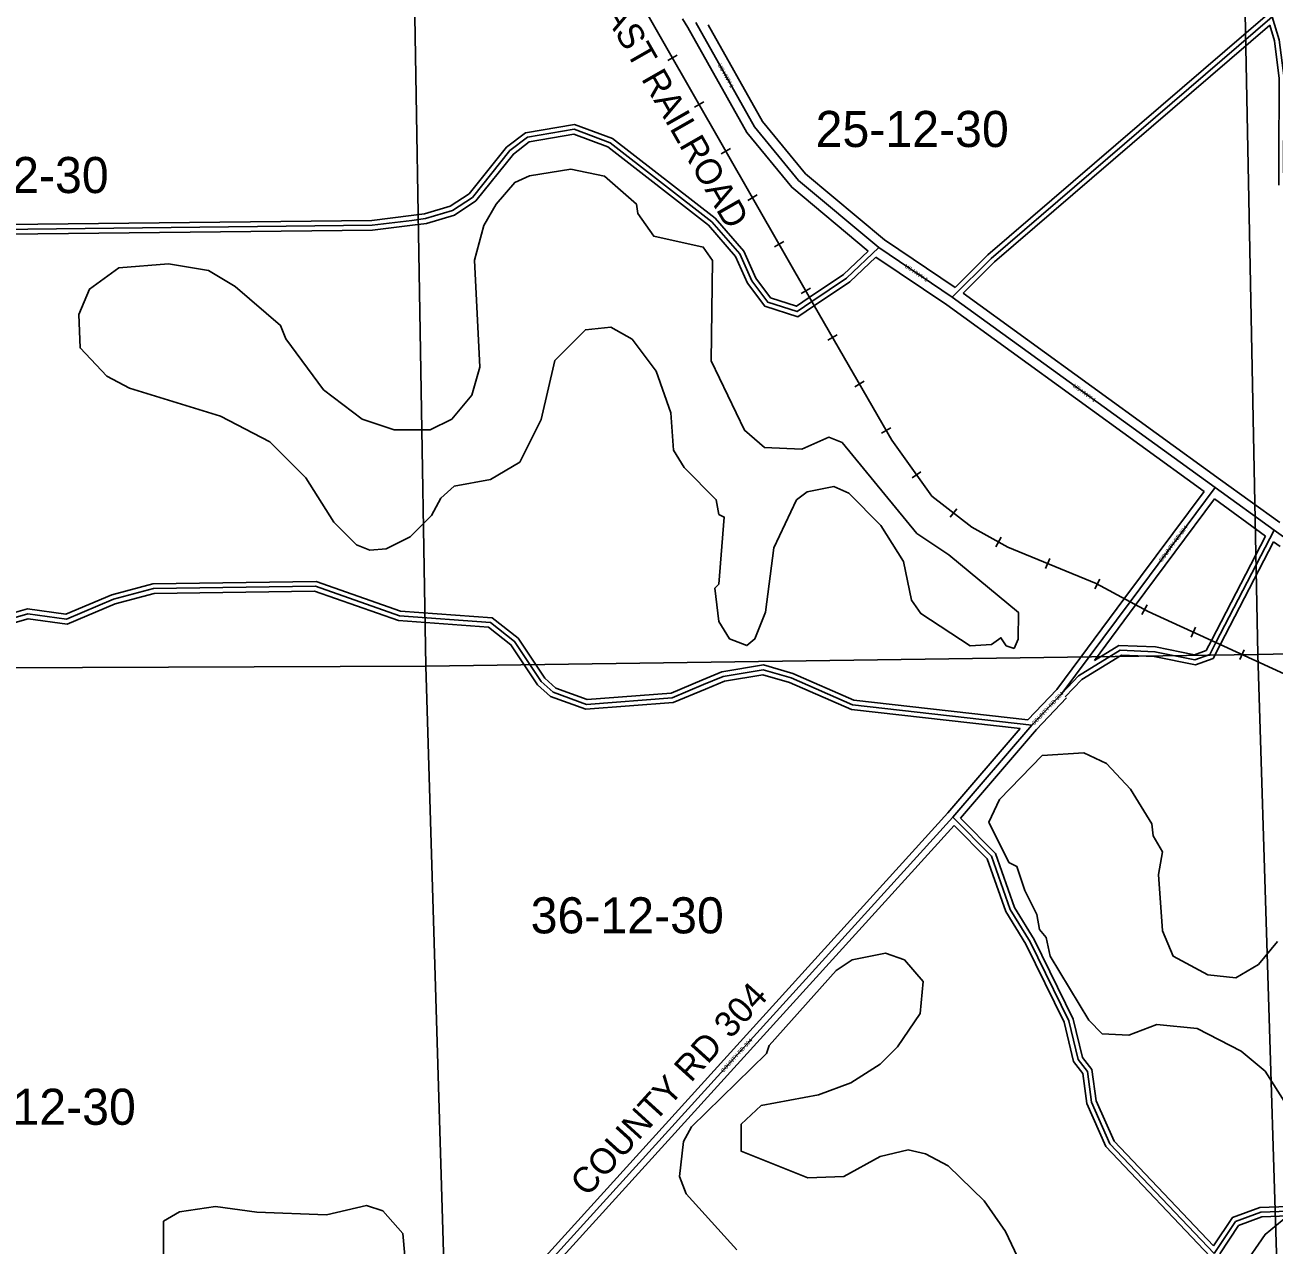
# Model space of a CAD drawing. Extents: x 457167 to 656239, y 1787309 to 1969297.
# Drawn here: x 577714 to 585508, y 1847016 to 1854628 of the extents above; entities that cross this region are included whole.
import ezdxf

# ---------------------------------------------------------------- set-up
doc = ezdxf.new("R2010")
doc.units = 0
for name, color, linetype in [('Level 1', 7, 'Continuous'), ('Level 13', 7, 'Continuous'), ('Level 14', 7, 'Continuous'), ('Level 2', 7, 'Continuous'), ('Level 22', 7, 'Continuous'), ('Level 23', 7, 'Continuous'), ('Level 28', 7, 'Continuous'), ('Level 31', 7, 'Continuous'), ('Level 32', 7, 'Continuous'), ('Level 34', 7, 'Continuous'), ('Level 37', 7, 'Continuous'), ('Level 51', 7, 'Continuous'), ('Level 7', 7, 'Continuous')]:
    doc.layers.add(name, color=color, linetype=linetype)

msp = doc.modelspace()

# ---------------------------------------------------------------- linework, layer by layer
at = {"layer": 'Level 1'}
for p, q in [((585296.379, 1856013.146), (585401.884, 1850703.736)), ((580124.61, 1855866.785), (580212.562, 1850631.634)), ((590715.466, 1850807.134), (585401.884, 1850703.736)), ((585401.884, 1850703.736), (580212.562, 1850631.634)), ((585401.884, 1850703.736), (585565.762, 1845450.079)), ((580212.562, 1850631.634), (576649.213, 1850616.461)), ((580212.562, 1850631.634), (580372.404, 1845371.991))]:
    msp.add_line(p, q, dxfattribs=at)
at = {"layer": 'Level 13'}
for p, q in [((583495.921, 1852932.284), (583037.798, 1853241.541)), ((585134.39, 1851745.136), (583495.921, 1852932.284)), ((585502.536, 1851478.621), (585134.39, 1851745.136)), ((585575.975, 1851426.119), (585502.536, 1851478.621))]:
    msp.add_line(p, q, dxfattribs=at)
msp.add_lwpolyline([(583037.798, 1853241.541), (582538.194, 1853658.885), (582263.815, 1853992.88), (581898.075, 1854643.781)], dxfattribs=at)
at = {"layer": 'Level 14'}
for p, q in [((581846.445, 1854613.183), (581813.542, 1854665.893)), ((583513.883, 1852992.551), (583073.911, 1853289.556)), ((583461.525, 1852883.111), (583018.875, 1853181.922)), ((585169.595, 1851793.724), (583563.571, 1852957.362)), ((585066.188, 1851720.457), (583461.525, 1852883.111)), ((585537.721, 1851527.223), (585169.575, 1851793.738)), ((585450.066, 1851442.532), (585130.985, 1851673.526)), ((585540.985, 1851377.377), (585499.32, 1851407.164))]:
    msp.add_line(p, q, dxfattribs=at)
for points in [[(582971.001, 1853219.16), (582495.406, 1853616.446), (582214.095, 1853958.878), (581846.445, 1854613.182)], [(583073.911, 1853289.556), (582580.981, 1853701.323), (582313.533, 1854026.881), (581974.926, 1854629.495)]]:
    msp.add_lwpolyline(points, dxfattribs=at)
at = {"layer": 'Level 22'}
for p, q in [((584604.557, 1851032.71), (585134.39, 1851745.136)), ((584179.08, 1850460.814), (584604.557, 1851032.71)), ((583991.82, 1850263.726), (584179.08, 1850460.814)), ((583499.145, 1849689.421), (583991.82, 1850263.726)), ((580793.342, 1846709.406), (583499.145, 1849689.421))]:
    msp.add_line(p, q, dxfattribs=at)
at = {"layer": 'Level 23'}
for p, q in [((584572.46, 1851056.58), (585066.188, 1851720.457)), ((584636.654, 1851008.839), (585130.985, 1851673.528)), ((584148.425, 1850486.621), (584572.465, 1851056.586)), ((584382.417, 1850667.108), (584636.65, 1851008.833)), ((583967.913, 1850296.634), (584148.425, 1850486.621)), ((584021.519, 1850236.908), (584208.08, 1850433.261)), ((583469.152, 1849715.894), (583920.198, 1850241.67)), ((583547.047, 1849683.824), (584021.52, 1850236.908)), ((580763.465, 1846736.002), (583469.152, 1849715.894)), ((580823.22, 1846682.807), (583507.209, 1849638.796))]:
    msp.add_line(p, q, dxfattribs=at)
at = {"layer": 'Level 31'}
for p, q in [((585139.868, 1850778.233), (585502.536, 1851478.621)), ((585101.205, 1850703.763), (585139.868, 1850778.233))]:
    msp.add_line(p, q, dxfattribs=at)
for points in [[(583495.921, 1852932.284), (583738.012, 1853173.626), (585491.101, 1854679.682)], [(585491.101, 1854679.682), (585535.077, 1854536.328), (585564.546, 1854297.004), (585561.335, 1853778.472), (585562.965, 1853630.836)], [(582620.744, 1852904.188), (582528.62, 1852842.189), (582345.371, 1852900.734), (582245.677, 1853034.385), (582170.88, 1853201.076), (581996.192, 1853401.421), (581363.37, 1853894.319), (581138.478, 1853978.043), (580846.466, 1853928.453), (580738.064, 1853845.401), (580504.133, 1853553.881), (580378.858, 1853470.865), (580212.265, 1853421.024), (580126.611, 1853410.29)], [(580126.611, 1853410.29), (579878.563, 1853379.89), (576655.037, 1853343.376)], [(583037.798, 1853241.541), (582837.504, 1853049.94), (582620.744, 1852904.188)], [(581945.556, 1850516.114), (581749.6, 1850434.325), (581215.94, 1850393.216), (581007.565, 1850468.544), (580932.885, 1850535.604), (580766.569, 1850785.754), (580616.54, 1850902.785), (580049.629, 1850945.395), (579525.034, 1851129.742), (578516.128, 1851114.746), (578266.078, 1851048.361), (577973.882, 1850923.885), (577732.318, 1850957.485), (577323.617, 1850841.26), (576749.651, 1850858.846)], [(584179.08, 1850460.814), (584284.037, 1850571.881), (584542.85, 1850729.925)], [(584542.85, 1850729.925), (584759.319, 1850721.145), (585009.454, 1850670.848), (585101.205, 1850703.763)], [(583991.82, 1850263.726), (582874.928, 1850390.636), (582491.631, 1850557.936), (582316.632, 1850608.465), (582066.635, 1850567.144), (581945.556, 1850516.114)], [(585128.467, 1846969.231), (584479.308, 1847653.737), (584363.277, 1847912.502), (584338.495, 1848104.182), (584280.056, 1848179.203), (584222.26, 1848421.129), (583981.245, 1848913.224), (583856.512, 1849113.826), (583740.316, 1849447.137), (583499.145, 1849689.421)], [(585872.309, 1847009.636), (585762.256, 1847068.388), (585645.722, 1847235.151), (585592.229, 1847233.435), (585420.605, 1847227.216), (585262.254, 1847168.972), (585128.467, 1846969.231)]]:
    msp.add_lwpolyline(points, dxfattribs=at)
at = {"layer": 'Level 32'}
for p, q in [((585113.228, 1850792.027), (585450.066, 1851442.532)), ((585166.51, 1850764.438), (585499.32, 1851407.165)), ((584382.417, 1850667.108), (584534.979, 1850760.269)), ((585080.001, 1850728.028), (585113.243, 1850792.056)), ((585122.41, 1850679.496), (585166.495, 1850764.409))]:
    msp.add_line(p, q, dxfattribs=at)
for points in [[(583513.883, 1852992.551), (583717.619, 1853195.658), (585461.458, 1854693.765)], [(583563.571, 1852957.362), (583758.405, 1853151.595), (585475.869, 1854627.044)], [(585475.869, 1854627.044), (585505.624, 1854530.048), (585534.535, 1854295.256), (585531.334, 1853778.4), (585532.966, 1853630.504)], [(582603.993, 1852929.076), (582523.918, 1852875.186), (582363.665, 1852926.384), (582271.697, 1853049.678), (582196.424, 1853217.429), (582016.905, 1853423.314), (581378.164, 1853920.823), (581141.396, 1854008.969), (580834.119, 1853956.786), (580716.938, 1853867.008), (580483.661, 1853576.306), (580365.995, 1853498.331), (580206.059, 1853450.481), (580122.88, 1853440.058)], [(582637.494, 1852879.3), (582533.324, 1852809.192), (582327.077, 1852875.085), (582219.657, 1853019.092), (582145.335, 1853184.723), (581975.479, 1853379.528), (581348.577, 1853867.814), (581135.56, 1853947.118), (580858.815, 1853900.12), (580759.19, 1853823.794), (580524.604, 1853531.457), (580391.72, 1853443.398), (580218.472, 1853391.566), (580130.341, 1853380.522)], [(580122.88, 1853440.058), (579876.562, 1853409.87), (576655.101, 1853373.378)], [(580130.26, 1853380.512), (579880.565, 1853349.911), (576655.212, 1853313.375), (576654.972, 1853313.374)], [(582971.001, 1853219.16), (582818.626, 1853073.398), (582604.003, 1852929.084)], [(583018.875, 1853181.922), (582856.38, 1853026.481), (582637.484, 1852879.292)], [(581933.905, 1850543.759), (581742.492, 1850463.867), (581220.07, 1850423.622), (581023.26, 1850494.77), (580955.76, 1850555.382), (580788.857, 1850806.416), (580627.838, 1850932.021), (580055.833, 1850975.014), (579529.935, 1851159.818), (578511.994, 1851144.687), (578256.3, 1851076.805), (577969.776, 1850954.746), (577730.191, 1850988.07), (577319.886, 1850871.389), (576750.57, 1850888.831)], [(581957.111, 1850488.428), (581756.709, 1850404.783), (581211.81, 1850362.808), (580991.869, 1850442.317), (580910.009, 1850515.825), (580744.28, 1850765.092), (580605.243, 1850873.548), (580043.425, 1850915.776), (579520.134, 1851099.666), (578520.261, 1851084.803), (578275.855, 1851019.917), (577977.987, 1850893.025), (577734.445, 1850926.899), (577327.349, 1850811.131), (576748.732, 1850828.859)], [(584534.979, 1850760.269), (584762.906, 1850751.025), (585007.183, 1850701.906), (585080.001, 1850728.027)], [(584200.885, 1850440.209), (584303.09, 1850548.364), (584550.723, 1850699.58)], [(584550.723, 1850699.58), (584755.731, 1850691.266), (585011.725, 1850639.79), (585122.41, 1850679.496)], [(583967.913, 1850296.634), (582882.796, 1850419.935), (582501.835, 1850586.216), (582318.434, 1850639.17), (582058.249, 1850596.166), (581933.905, 1850543.759)], [(583920.198, 1850241.67), (582867.06, 1850361.336), (582481.426, 1850529.656), (582314.83, 1850577.759), (582075.023, 1850538.123), (581957.207, 1850488.468)], [(585124.42, 1847017.096), (584504.591, 1847670.674), (584392.462, 1847920.738), (584367.196, 1848116.154), (584307.723, 1848192.505), (584250.665, 1848431.337), (584007.52, 1848927.779), (583883.745, 1849126.842), (583766.396, 1849463.462), (583547.047, 1849683.825)], [(585104.52, 1846950.884), (584454.025, 1847636.8), (584334.092, 1847904.266), (584309.792, 1848092.211), (584252.39, 1848165.902), (584193.854, 1848410.921), (583954.968, 1848898.668), (583829.279, 1849100.811), (583714.236, 1849430.813), (583507.209, 1849638.796)], [(588643.388, 1846917.543), (588512.97, 1847032.071), (588484.836, 1847095.42), (588477.48, 1847585.536), (588383.03, 1847895.486), (588134.255, 1848196.829), (587946.11, 1848295.724), (587664.378, 1848269.751), (587558.647, 1848213.266), (587085.985, 1847960.947), (586682.36, 1847835.616), (586438.87, 1847627.365), (586229.137, 1847167.796), (586083.167, 1847015.053), (585911.905, 1847022.525), (585886.43, 1847036.106), (585782.728, 1847091.466), (585661.004, 1847265.658), (585591.205, 1847263.418), (585414.738, 1847257.023), (585242.752, 1847193.764), (585124.42, 1847017.096)], [(585858.188, 1846983.166), (585741.785, 1847045.309), (585630.44, 1847204.646), (585593.253, 1847203.451), (585426.472, 1847197.407), (585281.756, 1847144.181), (585164.08, 1846968.489)]]:
    msp.add_lwpolyline(points, dxfattribs=at)
at = {"layer": 'Level 37'}
for p, q in [((581722.133, 1854407.161), (581780.586, 1854440.601)), ((581888.413, 1854116.504), (581946.865, 1854149.944)), ((582054.691, 1853825.846), (582113.145, 1853859.286)), ((582220.971, 1853535.188), (582279.424, 1853568.628)), ((582387.25, 1853244.531), (582445.703, 1853277.971)), ((582553.528, 1852953.873), (582611.982, 1852987.312)), ((582720.718, 1852663.577), (582779.031, 1852697.258)), ((582888.196, 1852373.609), (582946.511, 1852407.291)), ((583055.675, 1852083.641), (583113.99, 1852117.321)), ((583246.08, 1851804.615), (583300.949, 1851843.659)), ((583483.483, 1851559.636), (583524.533, 1851613.022)), ((583768.353, 1851376.051), (583801.181, 1851434.851)), ((584078.264, 1851239.901), (584103.838, 1851302.199)), ((584384.437, 1851113.493), (584416.476, 1851172.726)), ((584679.025, 1850954.231), (584711.022, 1851013.486)), ((584984.683, 1850812.271), (585012.724, 1850873.498)), ((585289.115, 1850672.816), (585317.165, 1850734.039))]:
    msp.add_line(p, q, dxfattribs=at)
msp.add_lwpolyline([(577392.508, 1861129.706), (577939.043, 1860402.012), (578879.253, 1859183.696), (579278.659, 1858699.236), (579536.391, 1858348.889), (579677.735, 1858048.602), (582620.744, 1852904.188), (582637.24, 1852875.428), (583119.166, 1852041.037), (583368.703, 1851690.371), (583618.555, 1851498.25), (583843.386, 1851372.723), (584393.388, 1851146.933), (584604.557, 1851032.71), (584718.093, 1850971.401), (585139.868, 1850778.233), (586525.775, 1850143.259), (588200.216, 1849356.901), (588816.375, 1848888.881), (589382.28, 1848262.78), (590571.65, 1846577.06)], dxfattribs=at)
at = {"layer": 'Level 7'}
msp.add_lwpolyline([(583882.792, 1850741.284), (583907.872, 1850799.605), (583908.03, 1850966.337), (583474.942, 1851325.251), (583274.999, 1851458.831), (582808.759, 1852026.218), (582725.457, 1852059.628), (582558.635, 1851984.796), (582325.223, 1851993.366), (582200.3, 1852101.866), (581992.354, 1852535.582), (582001.339, 1853160.801), (581943.087, 1853244.232), (581634.713, 1853311.252), (581534.84, 1853453.064), (581526.56, 1853511.415), (581326.656, 1853686.706), (581118.313, 1853728.616), (580859.83, 1853687.194), (580768.1, 1853645.613), (580651.26, 1853512.361), (580576.07, 1853379.048), (580517.49, 1853162.375), (580550.146, 1852495.435), (580499.937, 1852320.442), (580374.727, 1852170.519), (580241.286, 1852103.957), (580016.204, 1852104.186), (579816.2, 1852171.106), (579574.645, 1852354.768), (579341.55, 1852671.772), (579308.309, 1852755.163), (579025.134, 1852997.246), (578858.5, 1853097.446), (578608.447, 1853139.386), (578299.974, 1853114.704), (578116.442, 1852981.521), (578049.593, 1852823.198), (578057.705, 1852614.795), (578224.269, 1852439.563), (578365.881, 1852364.373), (578932.55, 1852188.723), (579240.835, 1852030.011), (579465.69, 1851804.67), (579640.454, 1851529.406), (579782.006, 1851387.525), (579865.338, 1851354.085), (579965.409, 1851362.325), (580115.52, 1851437.187), (580249.03, 1851570.44), (580307.52, 1851678.741), (580390.941, 1851753.673), (580616.094, 1851795.125), (580799.585, 1851903.297), (580933.254, 1852169.931), (581017.012, 1852536.627), (581208.943, 1852728.161), (581367.365, 1852744.672), (581500.647, 1852669.481), (581650.5, 1852469.25), (581741.904, 1852210.726), (581758.356, 1851977.312), (581824.908, 1851868.871), (582024.792, 1851668.579), (582041.363, 1851576.878), (582074.673, 1851560.138), (582040.906, 1851143.391), (582015.866, 1851118.381), (582040.648, 1850909.978), (582107.24, 1850801.506), (582215.542, 1850759.726), (582265.622, 1850801.337), (582332.481, 1850968), (582382.919, 1851368.076), (582524.958, 1851668.051), (582591.688, 1851718.002), (582758.48, 1851751.154), (582850.111, 1851709.373), (583049.985, 1851509.111), (583191.44, 1851283.869), (583241.232, 1851042.076), (583299.483, 1850958.654), (583607.699, 1850758.252), (583741.11, 1850766.423), (583799.5, 1850808.044), (583832.781, 1850757.994), (583882.792, 1850741.284)], close=True, dxfattribs=at)
for points in [[(585523.117, 1848913.873), (585406.247, 1848772.291), (585264.435, 1848689.089), (585089.404, 1848705.928), (584872.79, 1848822.859), (584806.268, 1848981.351), (584781.615, 1849331.476), (584806.784, 1849473.189), (584748.532, 1849573.26), (584740.261, 1849648.321), (584607.108, 1849865.194), (584457.245, 1850023.746), (584315.603, 1850090.596), (584057.14, 1850074.184), (583790.089, 1849799.389), (583723.269, 1849657.736), (583848.023, 1849407.513), (583898.034, 1849382.443), (583947.895, 1849232.321), (584022.758, 1849082.199), (584039.329, 1848990.468), (584080.95, 1848940.417), (584105.86, 1848823.676), (584347.187, 1848423.281), (584430.449, 1848339.85), (584597.17, 1848331.311), (584772.302, 1848397.842), (585022.355, 1848372.543), (585297.29, 1848230.562), (585447.213, 1848105.351), (585580.396, 1847896.778)], [(582153.223, 1846991.789), (581836.796, 1847342.243), (581795.245, 1847450.644), (581820.483, 1847667.358), (581870.603, 1847759.019), (582337.915, 1848217.028), (582354.625, 1848267.009), (582771.925, 1848733.418), (582872.056, 1848799.98), (583080.498, 1848841.461), (583197.17, 1848799.651), (583313.712, 1848666.14), (583296.844, 1848466.096), (583154.904, 1848257.822), (583046.434, 1848149.581), (582862.902, 1848033.068), (582662.74, 1847958.246), (582304.217, 1847891.943), (582179.036, 1847775.361), (582178.878, 1847608.638), (582595.524, 1847441.458), (582820.606, 1847449.569), (583045.818, 1847574.381), (583220.91, 1847615.863), (583329.251, 1847590.723), (583470.904, 1847515.573), (583695.748, 1847298.561), (583828.931, 1847106.698), (583995.266, 1846756.414)], [(580118.712, 1846560.453), (580069.247, 1847094.011), (579944.375, 1847235.863), (579844.363, 1847269.333), (579594.21, 1847211.241), (579160.725, 1847228.369), (578902.341, 1847261.978), (578677.23, 1847228.867), (578577.129, 1847170.636), (578576.93, 1846962.232)], [(585587.981, 1847204.868), (585446.141, 1847088.326), (585304.191, 1846880.051)]]:
    msp.add_lwpolyline(points, dxfattribs=at)

# ---------------------------------------------------------------- texts
at = {"layer": 'Level 2'}
for s, p in [('25-12-30', (582644.095, 1853867.671)), ('26-12-30', (577031.677, 1853580.536)), ('36-12-30', (580867.12, 1848965.395)), ('35-12-30', (577200.84, 1847771.997))]:
    msp.add_text(s, height=225, dxfattribs=at).set_placement(p)
at = {"layer": 'Level 28'}
msp.add_text('COUNTY RD 304', height=160, rotation=47.7606361, dxfattribs=at).set_placement((581219.118, 1847317.459))
at = {"layer": 'Level 34'}
for s, rotation, p in [('US HWY 1', 299.3311361, (582032.555, 1854378.931)), ('US HWY 1', 325.9783195, (583196.431, 1853119.375)), ('US HWY 1', 324.0746472, (584245.845, 1852373.494)), ('COUNTY RD 304', 53.3612833, (584802.253, 1851277.592)), ('COUNTY RD 304', 46.4642, (584005.347, 1850259.816)), ('COUNTY RD 304', 47.7606361, (582068.478, 1848095.175))]:
    msp.add_text(s, height=25, rotation=rotation, dxfattribs=at).set_placement(p)
at = {"layer": 'Level 51'}
msp.add_text('FLORIDA EAST COAST RAILROAD', height=160, rotation=299.7725806, dxfattribs=at).set_placement((580361.139, 1856378.477))

doc.saveas('drawing.dxf')
